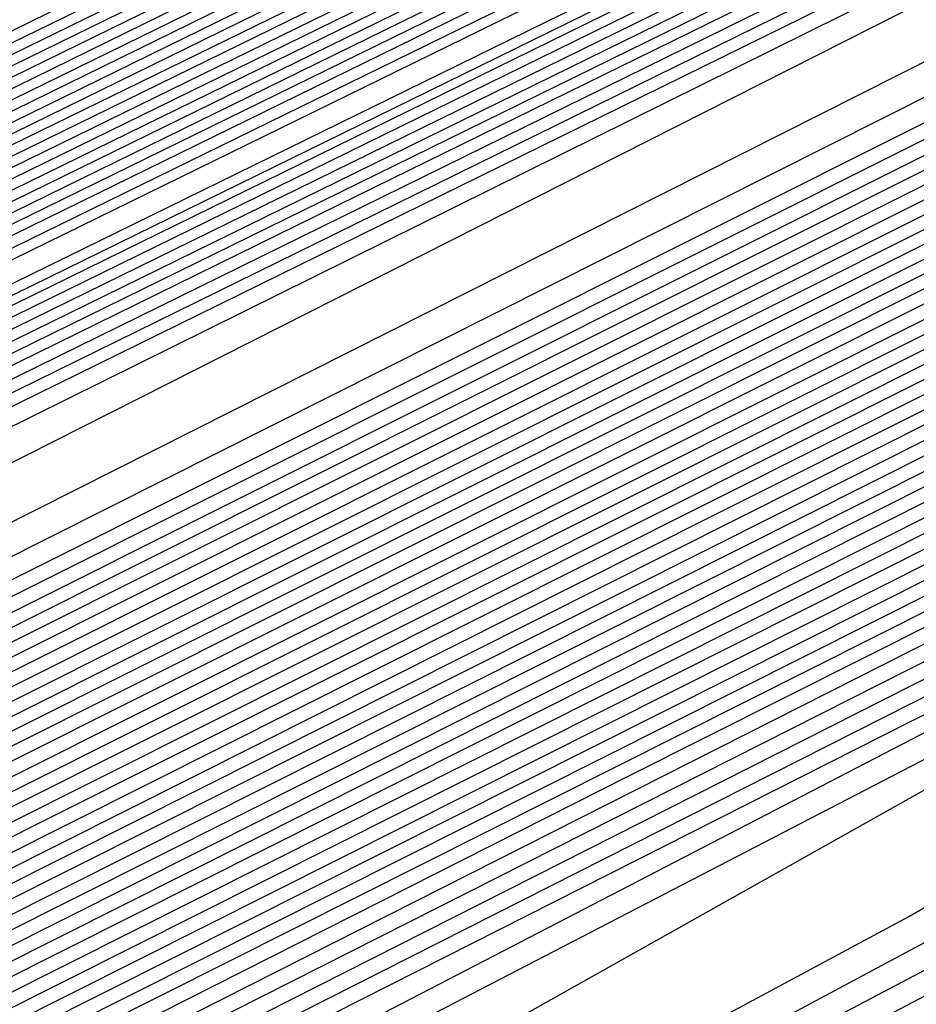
# Model space of a CAD drawing. Extents: x 3249832 to 3255657, y 13789405 to 13793316.
# Tile 271 of 656: x 3254697.57 to 3254698.84, y 13790577.69 to 13790579.09. Entities that reach past the tile are written whole.
import ezdxf

# ---------------------------------------------------------------- set-up
doc = ezdxf.new("R2010")
doc.units = 0
doc.header["$LTSCALE"] = 100
doc.header["$MEASUREMENT"] = 0
for name, color, linetype in [('GRATIO_CON', 10, 'CONTINUOUS'), ('GRATIO_ICON', 7, 'CONTINUOUS'), ('TARGETS_EAST', 7, 'CONTINUOUS')]:
    doc.layers.add(name, color=color, linetype=linetype)

# ---------------------------------------------------------------- blocks, each defined once
blk = doc.blocks.new('Gratio_032316_contours')
at = {"layer": 'GRATIO_CON', "color": 1, "linetype": 'Continuous', "flags": 128}
for points in [[(3254642.139, 13790551.7053), (3254660.6124, 13790560.6687), (3254682.3072, 13790571.2723), (3254700.7352, 13790580.305), (3254711.0317, 13790585.3564), (3254714.825, 13790587.2199), (3254715.3665, 13790587.4896), (3254715.3659, 13790587.4937), (3254715.3657, 13790587.4969), (3254715.3666, 13790587.4975), (3254715.9081, 13790587.7572), (3254719.6861, 13790589.589), (3254729.9352, 13790594.5687), (3254748.2689, 13790603.4881), (3254769.8147, 13790614.0012), (3254788.079, 13790622.9777)], [(3254643.9573, 13790552.6097), (3254661.9705, 13790561.3498), (3254683.1246, 13790571.6892), (3254701.0934, 13790580.4969), (3254711.1333, 13790585.4226), (3254714.8321, 13790587.2398), (3254715.3601, 13790587.5029), (3254715.3596, 13790587.5069), (3254715.3595, 13790587.5098), (3254715.3603, 13790587.5104), (3254715.8805, 13790587.7597), (3254719.5093, 13790589.5191), (3254729.3537, 13790594.3022), (3254746.9632, 13790602.8693), (3254767.6581, 13790612.9672), (3254785.2011, 13790621.5892)], [(3254645.7757, 13790553.5142), (3254663.3285, 13790562.0309), (3254683.9419, 13790572.1067), (3254701.4513, 13790580.6909), (3254711.2342, 13790585.4933), (3254714.8385, 13790587.2659), (3254715.3542, 13790587.5212), (3254715.853, 13790587.7617), (3254719.3325, 13790589.4492), (3254728.7721, 13790594.0356), (3254745.6576, 13790602.2505), (3254765.5015, 13790611.9331), (3254782.3232, 13790620.2006)], [(3254647.5941, 13790554.4186), (3254664.6865, 13790562.712), (3254684.7593, 13790572.5235), (3254701.8095, 13790580.8826), (3254711.336, 13790585.5591), (3254714.8458, 13790587.2852), (3254715.348, 13790587.5339), (3254715.8254, 13790587.7641), (3254719.1557, 13790589.3793), (3254728.1905, 13790593.7691), (3254744.3519, 13790601.6317), (3254763.3449, 13790610.8991), (3254779.4453, 13790618.8121)], [(3254651.2308, 13790556.2274), (3254667.4026, 13790564.0741), (3254686.3942, 13790573.3572), (3254702.526, 13790581.266), (3254711.5395, 13790585.6907), (3254714.8603, 13790587.3239), (3254715.3355, 13790587.5594), (3254715.7702, 13790587.7691), (3254718.8022, 13790589.2396), (3254727.0274, 13790593.236), (3254741.7406, 13790600.3941), (3254759.0318, 13790608.8311), (3254773.6894, 13790616.035)], [(3254653.0492, 13790557.1319), (3254668.7606, 13790564.7552), (3254687.2116, 13790573.774), (3254702.8843, 13790581.4577), (3254711.6412, 13790585.7564), (3254714.8676, 13790587.3433), (3254715.3293, 13790587.5721), (3254715.7426, 13790587.7716), (3254718.6254, 13790589.1697), (3254726.4458, 13790592.9695), (3254740.435, 13790599.7753), (3254756.8752, 13790607.7971), (3254770.8115, 13790614.6465), (3254778.5294, 13790618.5309)], [(3254646.2517, 13790553.9528), (3254654.8675, 13790558.0363), (3254670.1186, 13790565.4362), (3254688.0291, 13790574.1908), (3254703.2426, 13790581.6494), (3254711.743, 13790585.8222), (3254714.8749, 13790587.3627), (3254715.3231, 13790587.5848), (3254715.7151, 13790587.774), (3254718.4486, 13790589.0998), (3254725.8643, 13790592.703), (3254739.1294, 13790599.1565), (3254754.7186, 13790606.7631), (3254767.9336, 13790613.258), (3254775.252, 13790616.9413)], [(3254648.3232, 13790554.9771), (3254656.6859, 13790558.9407), (3254671.4766, 13790566.1173), (3254688.8465, 13790574.6076), (3254703.6008, 13790581.8411), (3254711.8447, 13790585.888), (3254714.8821, 13790587.382), (3254715.3169, 13790587.5976), (3254715.6875, 13790587.7765), (3254718.2718, 13790589.03), (3254725.2827, 13790592.4364), (3254737.8237, 13790598.5377), (3254752.562, 13790605.7291), (3254765.0557, 13790611.8694), (3254771.9746, 13790615.3518)], [(3254652.466, 13790557.0257), (3254660.3226, 13790560.7496), (3254674.1927, 13790567.4794), (3254690.4813, 13790575.4413), (3254704.3173, 13790582.2246), (3254712.0482, 13790586.0196), (3254714.8967, 13790587.4207), (3254715.3044, 13790587.623), (3254715.6323, 13790587.7815), (3254717.9183, 13790588.8903), (3254724.1196, 13790591.9033), (3254735.2124, 13790597.3001), (3254748.2489, 13790603.6611), (3254759.2998, 13790609.0924), (3254765.4198, 13790612.1726), (3254767.5973, 13790613.3706), (3254767.8046, 13790613.628), (3254767.8447, 13790613.807), (3254768.8446, 13790614.4523), (3254771.7623, 13790616.0293)], [(3254651.241, 13790556.5836), (3254654.5375, 13790558.0501), (3254662.141, 13790561.654), (3254675.5507, 13790568.1605), (3254691.2988, 13790575.8581), (3254704.6756, 13790582.4163), (3254712.1499, 13790586.0854), (3254714.904, 13790587.4401), (3254715.2982, 13790587.6357), (3254715.6047, 13790587.7839), (3254717.7415, 13790588.8204), (3254723.538, 13790591.6368), (3254733.9068, 13790596.6813), (3254746.0923, 13790602.627), (3254756.4219, 13790607.7038), (3254762.1424, 13790610.583), (3254764.1778, 13790611.7028), (3254764.3715, 13790611.9434), (3254764.4337, 13790612.1232), (3254765.5415, 13790612.8137), (3254768.7386, 13790614.5249), (3254774.566, 13790617.5186)], [(3254651.548, 13790556.8702), (3254653.3699, 13790557.6315), (3254656.6089, 13790559.0744), (3254663.9594, 13790562.5584), (3254676.9087, 13790568.8416), (3254692.1162, 13790576.2749), (3254705.0338, 13790582.608), (3254712.2517, 13790586.1512), (3254714.9112, 13790587.4594), (3254715.292, 13790587.6484), (3254715.5771, 13790587.7864), (3254717.5647, 13790588.7505), (3254722.9564, 13790591.3703), (3254732.6011, 13790596.0625), (3254743.9357, 13790601.593), (3254753.544, 13790606.3153), (3254758.865, 13790608.9934), (3254760.7582, 13790610.035), (3254760.9385, 13790610.2589), (3254761.0228, 13790610.4394), (3254762.2384, 13790611.1751), (3254765.7149, 13790613.0205), (3254772.0375, 13790616.2604)], [(3254678.2668, 13790569.5227), (3254692.9336, 13790576.6918), (3254705.3921, 13790582.7997), (3254712.3534, 13790586.217), (3254714.9185, 13790587.4788), (3254715.2858, 13790587.6612), (3254715.5496, 13790587.7889), (3254717.3879, 13790588.6807), (3254722.3749, 13790591.1037), (3254731.2955, 13790595.4436), (3254741.7791, 13790600.559), (3254750.666, 13790604.9267), (3254755.5876, 13790607.4038), (3254757.3387, 13790608.3672), (3254757.5054, 13790608.5743), (3254757.6118, 13790608.7556), (3254758.9353, 13790609.5366), (3254762.6912, 13790611.5161), (3254769.509, 13790615.0021), (3254777.6739, 13790619.1394)], [(3254680.9828, 13790570.8848), (3254694.5684, 13790577.5253), (3254706.1082, 13790583.1826), (3254712.556, 13790586.3474), (3254714.9315, 13790587.5159), (3254715.271, 13790587.6858), (3254715.2714, 13790587.6881), (3254715.2722, 13790587.6892), (3254715.2732, 13790587.689), (3254715.4944, 13790587.7945), (3254717.0344, 13790588.541), (3254721.2117, 13790590.5707), (3254728.6842, 13790594.206), (3254737.4659, 13790598.491), (3254744.9102, 13790602.1497), (3254749.0328, 13790604.2246), (3254750.4996, 13790605.0316), (3254750.6393, 13790605.2051), (3254750.7899, 13790605.388), (3254752.329, 13790606.2594), (3254756.6438, 13790608.5072), (3254764.4521, 13790612.4857), (3254773.7947, 13790617.2146)], [(3254682.3408, 13790571.5658), (3254695.3858, 13790577.9421), (3254706.4664, 13790583.3743), (3254712.6576, 13790586.4132), (3254714.9386, 13790587.5352), (3254715.2646, 13790587.6983), (3254715.2651, 13790587.7006), (3254715.2659, 13790587.7017), (3254715.267, 13790587.7016), (3254715.4668, 13790587.797), (3254716.8576, 13790588.4711), (3254720.6302, 13790590.3041), (3254727.3786, 13790593.5872), (3254735.3094, 13790597.457), (3254742.0323, 13790600.7611), (3254745.7554, 13790602.635), (3254747.0801, 13790603.3639), (3254747.2062, 13790603.5205), (3254747.379, 13790603.7042), (3254749.0259, 13790604.6209), (3254753.6201, 13790607.0028), (3254761.9237, 13790611.2275), (3254771.8551, 13790616.2521)], [(3254683.6989, 13790572.2469), (3254696.2032, 13790578.3589), (3254706.8246, 13790583.566), (3254712.7593, 13790586.4789), (3254714.9457, 13790587.5545), (3254715.2583, 13790587.7108), (3254715.2588, 13790587.7131), (3254715.2597, 13790587.7142), (3254715.2608, 13790587.7142), (3254715.4392, 13790587.7994), (3254716.6808, 13790588.4013), (3254720.0486, 13790590.0376), (3254726.0729, 13790592.9684), (3254733.1528, 13790596.423), (3254739.1543, 13790599.3726), (3254742.478, 13790601.0454), (3254743.6606, 13790601.6961), (3254743.7731, 13790601.8359), (3254743.968, 13790602.0204), (3254745.7228, 13790602.9823), (3254750.5964, 13790605.4984), (3254759.3952, 13790609.9692), (3254769.9155, 13790615.2897), (3254779.2011, 13790619.9784)], [(3254685.0569, 13790572.928), (3254697.0206, 13790578.7757), (3254707.1829, 13790583.7577), (3254712.8609, 13790586.5447), (3254714.9528, 13790587.5738), (3254715.2519, 13790587.7234), (3254715.2526, 13790587.7256), (3254715.2535, 13790587.7267), (3254715.2546, 13790587.7269), (3254715.4116, 13790587.8019), (3254716.504, 13790588.3314), (3254719.4671, 13790589.7711), (3254724.7673, 13790592.3496), (3254730.9962, 13790595.389), (3254736.2764, 13790597.9841), (3254739.2006, 13790599.4558), (3254740.241, 13790600.0283), (3254740.3401, 13790600.1513), (3254740.5571, 13790600.3366), (3254742.4197, 13790601.3437), (3254747.5727, 13790603.994), (3254756.8668, 13790608.711), (3254767.9759, 13790614.3273), (3254777.7802, 13790619.2776)], [(3254687.7729, 13790574.2901), (3254698.6554, 13790579.6094), (3254707.8993, 13790584.1411), (3254713.0642, 13790586.6762), (3254714.9671, 13790587.6123), (3254715.2393, 13790587.7484), (3254715.24, 13790587.7505), (3254715.241, 13790587.7518), (3254715.2422, 13790587.7521), (3254715.3565, 13790587.8068), (3254716.1504, 13790588.1917), (3254718.3039, 13790589.238), (3254722.156, 13790591.112), (3254726.683, 13790593.3209), (3254730.5206, 13790595.207), (3254732.6458, 13790596.2766), (3254733.4019, 13790596.6927), (3254733.4739, 13790596.7821), (3254733.7351, 13790596.969), (3254735.8135, 13790598.0666), (3254741.5253, 13790600.9852), (3254751.8099, 13790606.1945), (3254764.0967, 13790612.4024), (3254774.9383, 13790617.8759)]]:
    blk.add_lwpolyline(points, dxfattribs=at)
at = {"layer": 'GRATIO_CON', "color": 5, "linetype": 'Continuous', "flags": 128}
for points in [[(3254645.4599, 13790553.036), (3254663.069, 13790561.7623), (3254683.7862, 13790571.9554), (3254701.3959, 13790580.5965), (3254711.2365, 13790585.4241), (3254714.8618, 13790587.205), (3254715.3792, 13790587.4629), (3254715.3785, 13790587.4674), (3254715.3782, 13790587.4709), (3254715.379, 13790587.4719), (3254715.9133, 13790587.7279), (3254719.64, 13790589.5343), (3254729.7495, 13790594.4457), (3254747.8375, 13790603.2357), (3254769.1201, 13790613.5531), (3254787.2186, 13790622.2657)], [(3254649.9599, 13790555.2348), (3254666.4373, 13790563.4004), (3254685.823, 13790572.9383), (3254702.301, 13790581.0241), (3254711.5092, 13790585.5415), (3254714.9015, 13790587.208), (3254715.3856, 13790587.4496), (3254715.3848, 13790587.4542), (3254715.3844, 13790587.458), (3254715.3852, 13790587.4591), (3254715.9013, 13790587.7061), (3254719.4996, 13790589.4499), (3254729.2606, 13790594.1916), (3254746.7248, 13790602.6782), (3254767.2733, 13790612.6396), (3254784.7474, 13790621.0516)], [(3254645.8078, 13790553.0477), (3254654.4599, 13790557.4337), (3254669.8056, 13790565.0385), (3254687.8597, 13790573.9222), (3254703.2055, 13790581.4548), (3254711.7805, 13790585.6657), (3254714.9395, 13790587.2206), (3254715.3915, 13790587.4448), (3254715.8892, 13790587.6839), (3254719.3592, 13790589.3654), (3254728.7717, 13790593.9374), (3254745.612, 13790602.1206), (3254765.4264, 13790611.7261), (3254782.2763, 13790619.8376)], [(3254650.9146, 13790555.5543), (3254658.9599, 13790559.6325), (3254673.1739, 13790566.6765), (3254689.8966, 13790574.9051), (3254704.1107, 13790581.8824), (3254712.0533, 13790585.783), (3254714.9794, 13790587.2235), (3254715.3982, 13790587.4313), (3254715.8776, 13790587.6614), (3254719.2191, 13790589.2805), (3254728.2829, 13790593.683), (3254744.4993, 13790601.563), (3254763.5796, 13790610.8126), (3254779.8051, 13790618.6235)], [(3254649.0895, 13790554.2614), (3254654.3182, 13790556.9458), (3254657.5919, 13790558.6919), (3254661.1283, 13790560.5677), (3254667.9599, 13790564.0302), (3254679.9106, 13790569.9526), (3254693.9704, 13790576.8709), (3254705.921, 13790582.737), (3254712.5988, 13790586.0165), (3254715.0585, 13790587.2285), (3254715.4093, 13790587.4057), (3254715.4091, 13790587.4086), (3254715.4097, 13790587.4091), (3254715.4114, 13790587.4072), (3254715.8544, 13790587.617), (3254718.939, 13790589.1106), (3254727.3053, 13790593.1741), (3254742.2739, 13790600.4477), (3254759.8859, 13790608.9855), (3254774.8628, 13790616.1954)], [(3254652.9316, 13790556.1611), (3254659.0279, 13790559.2737), (3254662.7531, 13790561.2358), (3254666.2352, 13790563.0744), (3254672.4599, 13790566.2291), (3254683.2789, 13790571.5906), (3254696.0073, 13790577.8537), (3254706.8262, 13790583.1644), (3254712.8717, 13790586.1333), (3254715.0984, 13790587.2306), (3254715.416, 13790587.3911), (3254715.416, 13790587.3939), (3254715.4167, 13790587.3946), (3254715.4184, 13790587.393), (3254715.843, 13790587.5942), (3254718.799, 13790589.0255), (3254726.8166, 13790592.9197), (3254741.1612, 13790599.8901), (3254758.039, 13790608.072), (3254772.3917, 13790614.9813)], [(3254648.5889, 13790553.912), (3254656.7738, 13790558.0608), (3254663.7375, 13790561.6017), (3254667.9142, 13790563.7796), (3254671.342, 13790565.581), (3254676.9599, 13790568.4279), (3254686.6472, 13790573.2286), (3254698.0442, 13790578.8366), (3254707.7315, 13790583.5918), (3254713.1445, 13790586.2502), (3254715.1383, 13790587.2327), (3254715.4228, 13790587.3765), (3254715.4229, 13790587.3793), (3254715.4236, 13790587.3802), (3254715.4253, 13790587.3788), (3254715.8315, 13790587.5713), (3254718.659, 13790588.9404), (3254726.3278, 13790592.6653), (3254740.0485, 13790599.3324), (3254756.1922, 13790607.1585), (3254769.9205, 13790613.7673), (3254777.6832, 13790617.4194)], [(3254651.4104, 13790555.3035), (3254660.616, 13790559.9605), (3254668.4472, 13790563.9297), (3254673.0754, 13790566.3235), (3254676.4489, 13790568.0877), (3254681.4599, 13790570.6267), (3254690.0155, 13790574.8666), (3254700.0811, 13790579.8195), (3254708.6367, 13790584.0191), (3254713.4173, 13790586.367), (3254715.1783, 13790587.2348), (3254715.4296, 13790587.362), (3254715.4297, 13790587.3647), (3254715.4306, 13790587.3657), (3254715.4323, 13790587.3646), (3254715.8201, 13790587.5485), (3254718.5189, 13790588.8554), (3254725.8391, 13790592.4108), (3254738.9357, 13790598.7748), (3254754.3453, 13790606.2449), (3254767.4494, 13790612.5532), (3254774.8722, 13790616.0455)], [(3254647.5106, 13790553.2224), (3254657.0534, 13790558.0863), (3254668.3003, 13790563.7598), (3254677.8665, 13790568.5857), (3254683.3978, 13790571.4112), (3254686.6626, 13790573.101), (3254690.46, 13790575.0244), (3254696.7522, 13790578.1426), (3254704.1549, 13790581.7852), (3254710.4471, 13790584.8739), (3254713.963, 13790586.6006), (3254715.2582, 13790587.2389), (3254715.4431, 13790587.3328), (3254715.4435, 13790587.3354), (3254715.4445, 13790587.3367), (3254715.4462, 13790587.3361), (3254715.7971, 13790587.5028), (3254718.2389, 13790588.6852), (3254724.8615, 13790591.9019), (3254736.7103, 13790597.6595), (3254750.6516, 13790604.4179), (3254762.5071, 13790610.1251), (3254769.2501, 13790613.2977), (3254772.4608, 13790614.7267)], [(3254691.7695, 13790575.6077), (3254694.96, 13790577.2233), (3254700.1205, 13790579.7806), (3254706.1918, 13790582.7681), (3254711.3523, 13790585.3012), (3254714.2359, 13790586.7174), (3254715.2981, 13790587.241), (3254715.4499, 13790587.3183), (3254715.4504, 13790587.3208), (3254715.4515, 13790587.3223), (3254715.4532, 13790587.3219), (3254715.7857, 13790587.4799), (3254718.0989, 13790588.6002), (3254724.3728, 13790591.6475), (3254735.5976, 13790597.1019), (3254748.8048, 13790603.5044), (3254760.036, 13790608.911), (3254766.439, 13790611.9238), (3254769.587, 13790613.3281), (3254772.1591, 13790614.4553)], [(3254687.2858, 13790573.2417), (3254693.7202, 13790576.4989), (3254696.8763, 13790578.1144), (3254699.46, 13790579.4221), (3254703.4888, 13790581.4187), (3254708.2287, 13790583.751), (3254712.2575, 13790585.7286), (3254714.5087, 13790586.8342), (3254715.338, 13790587.2431), (3254715.4567, 13790587.3037), (3254715.4573, 13790587.3062), (3254715.4584, 13790587.3078), (3254715.4602, 13790587.3077), (3254715.7742, 13790587.4571), (3254717.9589, 13790588.5151), (3254723.884, 13790591.393), (3254734.4849, 13790596.5443), (3254746.9579, 13790602.5908), (3254757.5648, 13790607.6969), (3254763.628, 13790610.5499), (3254766.7132, 13790611.9296), (3254769.4468, 13790613.139), (3254773.8018, 13790615.1582)], [(3254691.9954, 13790575.5697), (3254698.8813, 13790579.0427), (3254701.9832, 13790580.621), (3254703.96, 13790581.621), (3254706.8571, 13790583.0567), (3254710.2655, 13790584.7338), (3254713.1627, 13790586.1559), (3254714.7816, 13790586.951), (3254715.378, 13790587.2452), (3254715.4634, 13790587.2891), (3254715.4641, 13790587.2915), (3254715.4654, 13790587.2933), (3254715.4671, 13790587.2935), (3254715.7628, 13790587.4342), (3254717.8189, 13790588.43), (3254723.3953, 13790591.1386), (3254733.3722, 13790595.9866), (3254745.1111, 13790601.6773), (3254755.0937, 13790606.4829), (3254760.817, 13790609.176), (3254763.8393, 13790610.531), (3254766.7345, 13790611.8227), (3254771.4153, 13790614)], [(3254687.5111, 13790573.2582), (3254701.4147, 13790580.2257), (3254709.2037, 13790584.1304), (3254712.1969, 13790585.6344), (3254712.96, 13790586.0188), (3254713.5937, 13790586.3332), (3254714.3394, 13790586.7008), (3254714.9737, 13790587.0132), (3254715.3288, 13790587.1891), (3254715.4606, 13790587.2552), (3254715.4811, 13790587.2651), (3254715.7399, 13790587.3885), (3254717.5388, 13790588.2599), (3254722.4177, 13790590.6297), (3254731.1468, 13790594.8713), (3254741.4174, 13790599.8502), (3254750.1514, 13790604.0547), (3254755.1949, 13790606.4282), (3254758.0917, 13790607.7338), (3254761.31, 13790609.19), (3254766.6422, 13790611.6836), (3254773.1773, 13790614.7751)], [(3254650.9017, 13790554.6653), (3254658.8371, 13790558.7771), (3254673.0892, 13790565.9887), (3254689.8746, 13790574.4203), (3254704.1484, 13790581.5711), (3254712.1263, 13790585.5666), (3254715.0665, 13790587.04), (3254715.4881, 13790587.251), (3254715.7284, 13790587.3657), (3254717.3988, 13790588.1749), (3254721.929, 13790590.3752), (3254730.0341, 13790594.3137), (3254739.5705, 13790598.9367), (3254747.6802, 13790602.8407), (3254752.3838, 13790605.0543), (3254755.2179, 13790606.3353), (3254758.5977, 13790607.8737), (3254764.2556, 13790610.5253), (3254771.1907, 13790613.8082)], [(3254652.1037, 13790555.2502), (3254659.8925, 13790559.2859), (3254673.8812, 13790566.3638), (3254690.3563, 13790574.639), (3254704.3657, 13790581.6567), (3254712.195, 13790585.5772), (3254715.0794, 13790587.0229), (3254715.4916, 13790587.2315), (3254715.4923, 13790587.2341), (3254715.4936, 13790587.2363), (3254715.4952, 13790587.2371), (3254715.717, 13790587.343), (3254717.2588, 13790588.0898), (3254721.4402, 13790590.1208), (3254728.9214, 13790593.7561), (3254737.7237, 13790598.0232), (3254745.2091, 13790601.6266), (3254749.5728, 13790603.6804), (3254752.344, 13790604.9367), (3254755.8855, 13790606.5574), (3254761.8691, 13790609.3671), (3254769.2041, 13790612.8413), (3254776.1088, 13790616.118)], [(3254650.5295, 13790554.2765), (3254653.3056, 13790555.8352), (3254660.9478, 13790559.7949), (3254674.6731, 13790566.7396), (3254690.838, 13790574.8591), (3254704.5835, 13790581.7451), (3254712.2651, 13790585.5926), (3254715.0949, 13790587.012), (3254715.4992, 13790587.2173), (3254715.4997, 13790587.2202), (3254715.5008, 13790587.2224), (3254715.5022, 13790587.2231), (3254715.7056, 13790587.3202), (3254717.1188, 13790588.0047), (3254720.9515, 13790589.8664), (3254727.8087, 13790593.1984), (3254735.8769, 13790597.1097), (3254742.7379, 13790600.4126), (3254746.7617, 13790602.3065), (3254749.4702, 13790603.5381), (3254753.1732, 13790605.2411), (3254759.4825, 13790608.2089), (3254767.2174, 13790611.8744), (3254774.4989, 13790615.3301)], [(3254653.0399, 13790555.5064), (3254655.7096, 13790557.0052), (3254663.0585, 13790560.8129), (3254676.257, 13790567.4911), (3254691.8012, 13790575.2992), (3254705.0188, 13790581.9215), (3254712.405, 13790585.6223), (3254715.1255, 13790586.9884), (3254715.5137, 13790587.187), (3254715.5139, 13790587.1907), (3254715.5149, 13790587.1935), (3254715.5162, 13790587.1948), (3254715.6827, 13790587.2745), (3254716.8387, 13790587.8346), (3254719.9739, 13790589.3575), (3254725.5832, 13790592.0832), (3254732.1832, 13790595.2826), (3254737.7956, 13790597.9844), (3254741.1396, 13790599.5586), (3254743.7225, 13790600.741), (3254747.7487, 13790602.6085), (3254754.7095, 13790605.8925), (3254763.2441, 13790609.9406), (3254771.2789, 13790613.7544)], [(3254692.2829, 13790575.5193), (3254705.2366, 13790582.0098), (3254712.4751, 13790585.6374), (3254715.1409, 13790586.9771), (3254715.5211, 13790587.1724), (3254715.5211, 13790587.1764), (3254715.522, 13790587.1793), (3254715.5233, 13790587.1807), (3254715.6712, 13790587.2517), (3254716.6987, 13790587.7496), (3254719.4852, 13790589.103), (3254724.4705, 13790591.5255), (3254730.3363, 13790594.3691), (3254735.3245, 13790596.7704), (3254738.3286, 13790598.1847), (3254740.8487, 13790599.3424), (3254745.0364, 13790601.2922), (3254752.3229, 13790604.7343), (3254761.2575, 13790608.9736), (3254769.6689, 13790612.9665), (3254775.8378, 13790615.8811)], [(3254677.8408, 13790568.2426), (3254692.7645, 13790575.7394), (3254705.4543, 13790582.0981), (3254712.5451, 13790585.6526), (3254715.1564, 13790586.9658), (3254715.5285, 13790587.1578), (3254715.5284, 13790587.1621), (3254715.5291, 13790587.1652), (3254715.5303, 13790587.1667), (3254715.6598, 13790587.2289), (3254716.5587, 13790587.6645), (3254718.9964, 13790588.8486), (3254723.3578, 13790590.9679), (3254728.4895, 13790593.4556), (3254732.8533, 13790595.5563), (3254735.5176, 13790596.8108), (3254737.9749, 13790597.9438), (3254742.3242, 13790599.9759), (3254749.9364, 13790603.5761), (3254759.2708, 13790608.0067), (3254768.0589, 13790612.1786), (3254774.5039, 13790615.224)], [(3254678.6327, 13790568.6184), (3254693.2462, 13790575.9595), (3254705.672, 13790582.1864), (3254712.6152, 13790585.6677), (3254715.1718, 13790586.9544), (3254715.5359, 13790587.1432), (3254715.5356, 13790587.1479), (3254715.5363, 13790587.151), (3254715.5373, 13790587.1526), (3254715.6484, 13790587.2061), (3254716.4187, 13790587.5794), (3254718.5077, 13790588.5941), (3254722.2451, 13790590.4102), (3254726.6426, 13790592.542), (3254730.3822, 13790594.3422), (3254732.7065, 13790595.4369), (3254735.101, 13790596.5452), (3254739.6119, 13790598.6596), (3254747.5498, 13790602.4179), (3254757.2842, 13790607.0398), (3254766.4489, 13790611.3907), (3254773.17, 13790614.5669)], [(3254680.2165, 13790569.3699), (3254694.2095, 13790576.3997), (3254706.1075, 13790582.363), (3254712.7553, 13790585.698), (3254715.2027, 13790586.9318), (3254715.5507, 13790587.114), (3254715.5501, 13790587.1193), (3254715.5505, 13790587.1228), (3254715.5514, 13790587.1245), (3254715.6255, 13790587.1605), (3254716.1386, 13790587.4093), (3254717.5302, 13790588.0852), (3254720.0197, 13790589.295), (3254722.9489, 13790590.715), (3254725.4399, 13790591.9141), (3254727.0844, 13790592.6891), (3254729.3534, 13790593.7481), (3254734.1874, 13790596.027), (3254742.7767, 13790600.1014), (3254753.3109, 13790605.106), (3254763.2289, 13790609.8149), (3254770.5022, 13790613.2526), (3254775.2309, 13790615.445)], [(3254681.0084, 13790569.7457), (3254694.6911, 13790576.6198), (3254706.3252, 13790582.4514), (3254712.8253, 13790585.7131), (3254715.2181, 13790586.9205), (3254715.5581, 13790587.0994), (3254715.5573, 13790587.105), (3254715.5577, 13790587.1086), (3254715.5585, 13790587.1105), (3254715.614, 13790587.1377), (3254715.9986, 13790587.3243), (3254717.0414, 13790587.8308), (3254718.907, 13790588.7373), (3254721.1021, 13790589.8014), (3254722.9687, 13790590.7), (3254724.2734, 13790591.3152), (3254726.4795, 13790592.3495), (3254731.4751, 13790594.7106), (3254740.3902, 13790598.9432), (3254751.3242, 13790604.1391), (3254761.6189, 13790609.027), (3254769.1683, 13790612.5955), (3254774.0756, 13790614.8726)], [(3254681.8003, 13790570.1215), (3254695.1728, 13790576.8399), (3254706.5429, 13790582.5397), (3254712.8954, 13790585.7283), (3254715.2336, 13790586.9092), (3254715.5655, 13790587.0848), (3254715.5646, 13790587.0908), (3254715.5648, 13790587.0945), (3254715.5655, 13790587.0964), (3254715.6026, 13790587.1149), (3254715.8586, 13790587.2392), (3254716.5526, 13790587.5763), (3254717.7943, 13790588.1797), (3254719.2552, 13790588.8879), (3254720.4976, 13790589.486), (3254721.4623, 13790589.9413), (3254723.6057, 13790590.9509), (3254728.7628, 13790593.3943), (3254738.0036, 13790597.785), (3254749.3376, 13790603.1722), (3254760.0089, 13790608.2391), (3254767.8344, 13790611.9384), (3254772.9202, 13790614.3002)], [(3254682.5923, 13790570.4972), (3254695.6546, 13790577.0593), (3254706.7614, 13790582.6258), (3254712.967, 13790585.7384), (3254715.2513, 13790586.8898), (3254715.5753, 13790587.0598), (3254715.5732, 13790587.0655), (3254715.5718, 13790587.0702), (3254715.5712, 13790587.0742), (3254715.5713, 13790587.0777), (3254715.5719, 13790587.0805), (3254715.5725, 13790587.0824), (3254715.5912, 13790587.0921), (3254715.7186, 13790587.1542), (3254716.0639, 13790587.3219), (3254716.6816, 13790587.6221), (3254717.4084, 13790587.9744), (3254718.0264, 13790588.2719), (3254718.6513, 13790588.5674), (3254720.7319, 13790589.5523), (3254726.0506, 13790592.078), (3254735.6171, 13790596.6268), (3254747.3509, 13790602.2053)], [(3254684.1761, 13790571.2487), (3254696.618, 13790577.4994), (3254707.1969, 13790582.802), (3254713.1074, 13790585.7679), (3254715.2826, 13790586.8659), (3254715.5906, 13790587.0293), (3254715.5881, 13790587.0358), (3254715.5865, 13790587.0411), (3254715.5857, 13790587.0455), (3254715.5857, 13790587.0491), (3254715.5862, 13790587.0517), (3254715.5868, 13790587.0533), (3254715.8668, 13790587.1867), (3254717.823, 13790588.1171), (3254723.1317, 13790590.6428), (3254732.719, 13790595.2041), (3254744.5101, 13790600.8106), (3254755.6802, 13790606.114), (3254763.9812, 13790610.0377), (3254769.4727, 13790612.5918), (3254772.7913, 13790614.058)], [(3254684.968, 13790571.6245), (3254697.0997, 13790577.7194), (3254707.4147, 13790582.8902), (3254713.1775, 13790585.7827), (3254715.2982, 13790586.854), (3254715.5983, 13790587.014), (3254715.5956, 13790587.0209), (3254715.5938, 13790587.0266), (3254715.5929, 13790587.0311), (3254715.5928, 13790587.0347), (3254715.5933, 13790587.0371), (3254715.5941, 13790587.0382), (3254715.8655, 13790587.1668), (3254717.7598, 13790588.067), (3254722.9002, 13790590.5119), (3254732.1888, 13790594.9308), (3254743.6448, 13790600.3775), (3254754.5666, 13790605.5623), (3254762.7944, 13790609.4506), (3254768.3357, 13790612.0281), (3254771.74, 13790613.536)], [(3254685.7599, 13790572.0002), (3254697.5813, 13790577.9395), (3254707.6325, 13790582.9783), (3254713.2477, 13790585.7974), (3254715.3139, 13790586.8421), (3254715.6059, 13790586.9987), (3254715.6031, 13790587.0061), (3254715.6012, 13790587.0121), (3254715.6002, 13790587.0168), (3254715.6, 13790587.0202), (3254715.6005, 13790587.0224), (3254715.6014, 13790587.0231), (3254715.8641, 13790587.1469), (3254717.6967, 13790588.0169), (3254722.6687, 13790590.3811), (3254731.6586, 13790594.6574), (3254742.7795, 13790599.9444), (3254753.4529, 13790605.0106), (3254761.6075, 13790608.8634), (3254767.1987, 13790611.4645), (3254770.6888, 13790613.014), (3254772.5688, 13790613.737)], [(3254686.5518, 13790572.376), (3254698.063, 13790578.1595), (3254707.8503, 13790583.0665), (3254713.3179, 13790585.8122), (3254715.3295, 13790586.8301), (3254715.6136, 13790586.9834), (3254715.6106, 13790586.9912), (3254715.6085, 13790586.9975), (3254715.6074, 13790587.0024), (3254715.6072, 13790587.0058), (3254715.6076, 13790587.0078), (3254715.6086, 13790587.008), (3254715.8627, 13790587.127), (3254717.6335, 13790587.9669), (3254722.4373, 13790590.2503), (3254731.1285, 13790594.3841), (3254741.9141, 13790599.5112), (3254752.3392, 13790604.4589), (3254760.4207, 13790608.2763), (3254766.0618, 13790610.9008), (3254769.6376, 13790612.4919), (3254771.5699, 13790613.2422)], [(3254688.1357, 13790573.1275), (3254699.0263, 13790578.5996), (3254708.2858, 13790583.2427), (3254713.4583, 13790585.8417), (3254715.3608, 13790586.8063), (3254715.6289, 13790586.9528), (3254715.6255, 13790586.9616), (3254715.6232, 13790586.9685), (3254715.6219, 13790586.9736), (3254715.6215, 13790586.977), (3254715.6219, 13790586.9785), (3254715.6231, 13790586.9779), (3254715.86, 13790587.0872), (3254717.5072, 13790587.8667), (3254721.9744, 13790589.9887), (3254730.0682, 13790593.8374), (3254740.1834, 13790598.645), (3254750.1119, 13790603.3555)], [(3254688.9276, 13790573.5033), (3254699.508, 13790578.8196), (3254708.5036, 13790583.3309), (3254713.5284, 13790585.8564), (3254715.3764, 13790586.7943), (3254715.6366, 13790586.9375), (3254715.633, 13790586.9467), (3254715.6306, 13790586.954), (3254715.6292, 13790586.9593), (3254715.6287, 13790586.9626), (3254715.6291, 13790586.9638), (3254715.6304, 13790586.9628), (3254715.8586, 13790587.0673), (3254717.444, 13790587.8166), (3254721.7429, 13790589.8578), (3254729.538, 13790593.5641), (3254739.3181, 13790598.2119), (3254748.9983, 13790602.8038)], [(3254689.7195, 13790573.8791), (3254699.9897, 13790579.0397), (3254708.7214, 13790583.419), (3254713.5986, 13790585.8712), (3254715.392, 13790586.7824), (3254715.6442, 13790586.9223), (3254715.6405, 13790586.9319), (3254715.638, 13790586.9394), (3254715.6364, 13790586.9449), (3254715.6358, 13790586.9482), (3254715.6363, 13790586.9492), (3254715.6377, 13790586.9477), (3254715.8573, 13790587.0474), (3254717.3809, 13790587.7665), (3254721.5114, 13790589.727), (3254729.0078, 13790593.2907), (3254738.4527, 13790597.7787), (3254747.8846, 13790602.2521)], [(3254690.5114, 13790574.2548), (3254700.4713, 13790579.2597), (3254708.9392, 13790583.5072), (3254713.6688, 13790585.8859), (3254715.4077, 13790586.7705), (3254715.6519, 13790586.907), (3254715.648, 13790586.917), (3254715.6453, 13790586.9249), (3254715.6437, 13790586.9305), (3254715.643, 13790586.9338), (3254715.6434, 13790586.9345), (3254715.6449, 13790586.9327), (3254715.8559, 13790587.0275), (3254717.3177, 13790587.7164), (3254721.28, 13790589.5962), (3254728.4777, 13790593.0174), (3254737.5874, 13790597.3456), (3254746.7709, 13790601.7004)], [(3254692.0952, 13790575.0064), (3254701.4347, 13790579.6998), (3254709.3748, 13790583.6834), (3254713.8091, 13790585.9154), (3254715.439, 13790586.7467), (3254715.6673, 13790586.8766), (3254715.6632, 13790586.8877), (3254715.661, 13790586.8953), (3254715.6608, 13790586.8982), (3254715.8536, 13790586.9865), (3254717.1914, 13790587.6161), (3254720.817, 13790589.3346), (3254727.4174, 13790592.4707), (3254735.8567, 13790596.4794), (3254744.5436, 13790600.597), (3254752.1128, 13790604.1664)], [(3254685.2199, 13790571.5024), (3254692.8871, 13790575.3821), (3254701.9163, 13790579.9198), (3254709.5925, 13790583.7716), (3254713.8793, 13790585.9301), (3254715.4546, 13790586.7347), (3254715.6749, 13790586.8612), (3254715.6706, 13790586.8725), (3254715.6682, 13790586.8802), (3254715.6682, 13790586.8829), (3254715.8522, 13790586.9665), (3254717.1283, 13790587.566), (3254720.5856, 13790589.2037), (3254726.8872, 13790592.1973), (3254734.9913, 13790596.0463), (3254743.4299, 13790600.0453), (3254750.9259, 13790603.5792)], [(3254686.2753, 13790572.0114), (3254693.679, 13790575.7579), (3254702.398, 13790580.1398), (3254709.8103, 13790583.8597), (3254713.9495, 13790585.9449), (3254715.4703, 13790586.7228), (3254715.6826, 13790586.8457), (3254715.6781, 13790586.8572), (3254715.6757, 13790586.8649), (3254715.6756, 13790586.8673), (3254715.851, 13790586.9463), (3254717.0652, 13790587.5158), (3254720.3542, 13790589.0728), (3254726.3571, 13790591.924), (3254734.126, 13790595.6131), (3254742.3163, 13790599.4936), (3254749.7391, 13790602.9921)], [(3254687.3306, 13790572.5204), (3254694.471, 13790576.1337), (3254702.8797, 13790580.3599), (3254710.0281, 13790583.9478), (3254714.0197, 13790585.9596), (3254715.486, 13790586.7106), (3254715.6904, 13790586.8298), (3254715.6861, 13790586.841), (3254715.6838, 13790586.8481), (3254715.6839, 13790586.8501), (3254715.8505, 13790586.9246), (3254717.0026, 13790587.4646), (3254720.1229, 13790588.9415), (3254725.827, 13790591.6505), (3254733.2607, 13790595.18), (3254741.2026, 13790598.9419), (3254748.5522, 13790602.4049)], [(3254689.4412, 13790573.5385), (3254696.0548, 13790576.8852), (3254703.843, 13790580.8), (3254710.4637, 13790584.1241), (3254714.1601, 13790585.9891), (3254715.5173, 13790586.6864), (3254715.7061, 13790586.798), (3254715.7019, 13790586.8086), (3254715.7, 13790586.8146), (3254715.7004, 13790586.8156), (3254715.8494, 13790586.8813), (3254716.8773, 13790587.3622), (3254719.6605, 13790588.6789), (3254724.7668, 13790591.1035), (3254731.53, 13790594.3137), (3254738.9753, 13790597.8385), (3254746.1785, 13790601.2307)], [(3254690.4965, 13790574.0475), (3254696.8467, 13790577.2609), (3254704.3247, 13790581.02), (3254710.6814, 13790584.2123), (3254714.2303, 13790586.0038), (3254715.533, 13790586.6743), (3254715.714, 13790586.7821), (3254715.7099, 13790586.7923), (3254715.7081, 13790586.7978), (3254715.7087, 13790586.7983), (3254715.8489, 13790586.8596), (3254716.8147, 13790587.311), (3254719.4293, 13790588.5476), (3254724.2367, 13790590.83), (3254730.6646, 13790593.8806), (3254737.8616, 13790597.2868), (3254744.9917, 13790600.6435)], [(3254691.5518, 13790574.5565), (3254697.6386, 13790577.6367), (3254704.8063, 13790581.24), (3254710.8992, 13790584.3004), (3254714.3004, 13790586.0185), (3254715.5487, 13790586.6622), (3254715.7218, 13790586.7662), (3254715.7178, 13790586.7761), (3254715.7162, 13790586.781), (3254715.7169, 13790586.7811), (3254715.8483, 13790586.838), (3254716.752, 13790587.2598), (3254719.198, 13790588.4163), (3254723.7066, 13790590.5565), (3254729.7993, 13790593.4474), (3254736.7479, 13790596.7351), (3254743.8048, 13790600.0564), (3254750.1441, 13790603.0095)], [(3254692.6071, 13790575.0655), (3254698.4305, 13790578.0125), (3254705.288, 13790581.4601), (3254711.117, 13790584.3885), (3254714.3706, 13790586.0332), (3254715.5644, 13790586.6501), (3254715.7297, 13790586.7503), (3254715.7257, 13790586.7599), (3254715.7243, 13790586.7643), (3254715.7252, 13790586.7639), (3254715.8478, 13790586.8163), (3254716.6894, 13790587.2086), (3254718.9668, 13790588.2849), (3254723.1765, 13790590.283), (3254728.934, 13790593.0143), (3254735.6343, 13790596.1835), (3254742.618, 13790599.4693), (3254749.0072, 13790602.4459)], [(3254691.7685, 13790574.5555), (3254694.7177, 13790576.0836), (3254700.0143, 13790578.764), (3254706.2512, 13790581.9005), (3254711.5522, 13790584.5659), (3254714.5103, 13790586.065), (3254715.5954, 13790586.6284), (3254715.7466, 13790586.7184), (3254715.8482, 13790586.7698), (3254716.5643, 13790587.1058), (3254718.5044, 13790588.0223), (3254722.1163, 13790589.7361), (3254727.2033, 13790592.148), (3254733.407, 13790595.0801), (3254740.2443, 13790598.295), (3254746.7332, 13790601.3185)], [(3254691.9524, 13790574.5689), (3254692.9705, 13790575.1405), (3254695.773, 13790576.5926), (3254700.8063, 13790579.1398), (3254706.7329, 13790582.1204), (3254711.7701, 13790584.6536), (3254714.5808, 13790586.0787), (3254715.6116, 13790586.6148), (3254715.755, 13790586.7009), (3254715.8477, 13790586.748), (3254716.5017, 13790587.0546), (3254718.2731, 13790587.891), (3254721.5863, 13790589.4626), (3254726.338, 13790591.7148), (3254732.2933, 13790594.5284), (3254739.0575, 13790597.7078), (3254745.5962, 13790600.7549)], [(3254692.5832, 13790574.7153), (3254693.0422, 13790574.9924), (3254693.0886, 13790575.0656), (3254693.2076, 13790575.1838), (3254694.1724, 13790575.7255), (3254696.8283, 13790577.1016), (3254701.5982, 13790579.5155), (3254707.2147, 13790582.3403), (3254711.9881, 13790584.7413), (3254714.6513, 13790586.0925), (3254715.6277, 13790586.6012), (3254715.7634, 13790586.6833), (3254715.8472, 13790586.7262), (3254716.4391, 13790587.0034), (3254718.0419, 13790587.7597), (3254721.0562, 13790589.1891), (3254725.4726, 13790591.2817), (3254731.1796, 13790593.9767), (3254737.8706, 13790597.1207), (3254744.4593, 13790600.1912), (3254749.6643, 13790602.5732)], [(3254692.5223, 13790574.6256), (3254693.8324, 13790575.3348), (3254694.3015, 13790575.6152), (3254694.3504, 13790575.6871), (3254694.4629, 13790575.7987), (3254695.3744, 13790576.3105), (3254697.8837, 13790577.6106), (3254702.3901, 13790579.8913), (3254707.6964, 13790582.5602), (3254712.2061, 13790584.8288), (3254714.7221, 13790586.1058), (3254715.6444, 13790586.587), (3254715.7723, 13790586.665), (3254715.8471, 13790586.7039), (3254716.3767, 13790586.9518), (3254717.8108, 13790587.6282), (3254720.5261, 13790588.9155), (3254724.6073, 13790590.8486), (3254730.066, 13790593.425), (3254736.6838, 13790596.5336), (3254743.3223, 13790599.6276), (3254748.6131, 13790602.0511)], [(3254692.5199, 13790574.5458), (3254694.97, 13790575.8408), (3254696.3308, 13790576.574), (3254696.8201, 13790576.8609), (3254696.8741, 13790576.93), (3254696.9733, 13790577.0286), (3254697.7783, 13790577.4805), (3254699.9943, 13790578.6287), (3254703.9739, 13790580.6428), (3254708.66, 13790582.9997), (3254712.6425, 13790585.0035), (3254714.8643, 13790586.1316), (3254715.6786, 13790586.5571), (3254715.7913, 13790586.6268), (3254715.848, 13790586.6577), (3254716.2527, 13790586.8476), (3254717.3489, 13790587.3648), (3254719.4661, 13790588.3683), (3254722.8766, 13790589.9822), (3254727.8386, 13790592.3216), (3254734.3101, 13790595.3593), (3254741.0483, 13790598.5002), (3254746.5107, 13790601.007)], [(3254690.7614, 13790573.5823), (3254693.6995, 13790575.131), (3254696.1939, 13790576.4485), (3254697.5799, 13790577.1935), (3254698.0794, 13790577.4837), (3254698.1359, 13790577.5514), (3254698.2286, 13790577.6435), (3254698.9803, 13790578.0655), (3254701.0496, 13790579.1377), (3254704.7659, 13790581.0185), (3254709.1418, 13790583.2195), (3254712.8607, 13790585.0908), (3254714.9354, 13790586.1445), (3254715.6957, 13790586.5422), (3254715.8008, 13790586.6077), (3254715.8484, 13790586.6346), (3254716.1906, 13790586.7956), (3254717.1179, 13790587.2331), (3254718.9361, 13790588.0947), (3254722.0113, 13790589.5491), (3254726.725, 13790591.7699), (3254733.1232, 13790594.7722), (3254739.9114, 13790597.9366), (3254745.4594, 13790600.485)], [(3254691.8891, 13790574.1408), (3254694.879, 13790575.7162), (3254697.4178, 13790577.0561), (3254698.8291, 13790577.8131), (3254699.3387, 13790578.1066), (3254699.3977, 13790578.1728), (3254699.4838, 13790578.2584), (3254700.1822, 13790578.6505), (3254702.1049, 13790579.6467), (3254705.5578, 13790581.3942), (3254709.6236, 13790583.4393), (3254713.0789, 13790585.1781), (3254715.0065, 13790586.1574), (3254715.7128, 13790586.5273), (3254715.8103, 13790586.5886), (3254715.8489, 13790586.6115), (3254716.1286, 13790586.7435), (3254716.887, 13790587.1013), (3254718.4061, 13790587.8211), (3254721.146, 13790589.1159), (3254725.6113, 13790591.2182), (3254731.9364, 13790594.185)], [(3254690.4334, 13790573.3302), (3254693.0169, 13790574.6993), (3254696.0586, 13790576.3014), (3254698.6416, 13790577.6638), (3254700.0783, 13790578.4326), (3254700.5981, 13790578.7294), (3254700.6595, 13790578.7943), (3254700.739, 13790578.8733), (3254701.3842, 13790579.2355)], [(3254692.6008, 13790574.4023), (3254695.2723, 13790575.8163), (3254698.4177, 13790577.4718), (3254701.0893, 13790578.8791), (3254702.5767, 13790579.6718)]]:
    blk.add_lwpolyline(points, dxfattribs=at)
at = {"layer": 'GRATIO_ICON', "color": 7, "linetype": 'Continuous', "flags": 128}
for points in [[(3254649.4124, 13790555.323), (3254666.0445, 13790563.393), (3254685.5768, 13790572.9403), (3254702.1678, 13790581.0743), (3254711.4377, 13790585.6249), (3254714.8531, 13790587.3046), (3254715.3418, 13790587.5467), (3254715.7978, 13790587.7666), (3254718.979, 13790589.3094), (3254727.609, 13790593.5026), (3254743.0463, 13790601.0129), (3254761.1884, 13790609.8651), (3254776.5674, 13790617.4236)], [(3254650.3946, 13790556.0014), (3254658.5043, 13790559.8452), (3254672.8347, 13790566.7984), (3254689.6639, 13790575.0245), (3254703.9591, 13790582.0328), (3254711.9464, 13790585.9538), (3254714.8894, 13790587.4014), (3254715.3107, 13790587.6103), (3254715.6599, 13790587.779), (3254718.095, 13790588.9601), (3254724.7011, 13790592.1699), (3254736.5181, 13790597.9189), (3254750.4054, 13790604.6951), (3254762.1777, 13790610.4809), (3254768.6972, 13790613.7622), (3254771.0169, 13790615.0384), (3254771.2377, 13790615.3126)], [(3254679.6248, 13790570.2037), (3254693.751, 13790577.1084), (3254705.75, 13790582.9909), (3254712.4544, 13790586.2816), (3254714.9243, 13790587.4967), (3254715.2773, 13790587.6732), (3254715.2777, 13790587.6756), (3254715.2784, 13790587.6767), (3254715.2794, 13790587.6764), (3254715.5219, 13790587.7921), (3254717.2111, 13790588.6109), (3254721.7933, 13790590.8372), (3254729.9899, 13790594.8248), (3254739.6225, 13790599.525), (3254747.7881, 13790603.5382), (3254752.3102, 13790605.8142), (3254753.9192, 13790606.6994), (3254754.0723, 13790606.8897), (3254754.2009, 13790607.0718), (3254755.6321, 13790607.898), (3254759.6675, 13790610.0116), (3254766.9806, 13790613.7439), (3254775.7343, 13790618.177)], [(3254686.4149, 13790573.609), (3254697.838, 13790579.1925), (3254707.5411, 13790583.9494), (3254712.9625, 13790586.6105), (3254714.96, 13790587.593), (3254715.2456, 13790587.7359), (3254715.2463, 13790587.7381), (3254715.2473, 13790587.7393), (3254715.2484, 13790587.7395), (3254715.384, 13790587.8043), (3254716.3272, 13790588.2615), (3254718.8855, 13790589.5045), (3254723.4617, 13790591.7308), (3254728.8396, 13790594.355), (3254733.3985, 13790596.5955), (3254735.9232, 13790597.8662), (3254736.8215, 13790598.3605), (3254736.907, 13790598.4667), (3254737.1461, 13790598.6528), (3254739.1166, 13790599.7051), (3254744.549, 13790602.4896), (3254754.3383, 13790607.4528), (3254766.0363, 13790613.3649), (3254776.3593, 13790618.5768)], [(3254652.4307, 13790556.1481), (3254656.0215, 13790558.061), (3254663.4599, 13790561.8314), (3254676.5423, 13790568.3146), (3254691.9335, 13790575.888), (3254705.0159, 13790582.3099), (3254712.3263, 13790585.9001), (3254715.0195, 13790587.2261), (3254715.4051, 13790587.4175), (3254715.8661, 13790587.6387), (3254719.079, 13790589.1955), (3254727.7941, 13790593.4286), (3254743.3866, 13790601.0054), (3254761.7327, 13790609.8991), (3254777.334, 13790617.4094)], [(3254645.557, 13790552.2637), (3254654.2319, 13790556.6949), (3254664.4581, 13790561.8601), (3254673.1568, 13790566.2577), (3254678.2366, 13790568.8673), (3254681.5558, 13790570.5944), (3254685.96, 13790572.8256), (3254693.3838, 13790576.5046), (3254702.118, 13790580.8023), (3254709.5419, 13790584.4465), (3254713.6902, 13790586.4838), (3254715.2182, 13790587.2369), (3254715.4363, 13790587.3474), (3254715.4366, 13790587.35), (3254715.4375, 13790587.3512), (3254715.4393, 13790587.3504), (3254715.8086, 13790587.5256), (3254718.3789, 13790588.7703), (3254725.3503, 13790592.1564), (3254737.823, 13790598.2172), (3254752.4985, 13790605.3314), (3254764.9782, 13790611.3391), (3254772.0611, 13790614.6716)], [(3254683.6689, 13790571.3585), (3254696.7051, 13790577.8977), (3254704.0425, 13790581.5866), (3254707.09, 13790583.1278), (3254708.46, 13790583.82), (3254710.2254, 13790584.695), (3254712.3024, 13790585.7173), (3254714.0678, 13790586.5839), (3254715.0544, 13790587.0684), (3254715.4179, 13790587.2476), (3254715.4702, 13790587.2747), (3254715.471, 13790587.2769), (3254715.4723, 13790587.2788), (3254715.4741, 13790587.2793), (3254715.7513, 13790587.4114), (3254717.6788, 13790588.345), (3254722.9065, 13790590.8841), (3254732.2595, 13790595.429), (3254743.2642, 13790600.7638), (3254752.6225, 13790605.2688)], [(3254651.7847, 13790554.8915), (3254654.5076, 13790556.4202), (3254662.0031, 13790560.3039), (3254675.4651, 13790567.1153), (3254691.3196, 13790575.0792), (3254704.8011, 13790581.8331), (3254712.335, 13790585.6071), (3254715.1101, 13790586.9997), (3254715.5062, 13790587.2016), (3254715.5066, 13790587.205), (3254715.5077, 13790587.2076), (3254715.5092, 13790587.2088), (3254715.6941, 13790587.2973), (3254716.9787, 13790587.9197), (3254720.4627, 13790589.6119), (3254726.696, 13790592.6408), (3254734.03, 13790596.1961), (3254740.2668, 13790599.1985), (3254743.9507, 13790600.9325), (3254746.5964, 13790602.1395), (3254750.4609, 13790603.9248), (3254757.096, 13790607.0507), (3254765.2308, 13790610.9075), (3254772.8889, 13790614.5422)], [(3254679.4246, 13790568.9942), (3254693.7278, 13790576.1796), (3254705.8897, 13790582.2747), (3254712.6852, 13790585.6828), (3254715.1872, 13790586.9431), (3254715.5433, 13790587.1286), (3254715.5429, 13790587.1336), (3254715.5434, 13790587.1369), (3254715.5444, 13790587.1386), (3254715.6369, 13790587.1833), (3254716.2787, 13790587.4944), (3254718.0189, 13790588.3397), (3254721.1324, 13790589.8526), (3254724.7958, 13790591.6285), (3254727.911, 13790593.1282), (3254729.8955, 13790594.063), (3254732.2272, 13790595.1466), (3254736.8996, 13790597.3433), (3254745.1633, 13790601.2597), (3254755.2975, 13790606.0729), (3254764.8389, 13790610.6028), (3254771.8361, 13790613.9098)], [(3254683.3842, 13790570.8729), (3254696.1363, 13790577.2794), (3254706.9791, 13790582.7139), (3254713.0372, 13790585.7532), (3254715.2669, 13790586.8778), (3254715.5829, 13790587.0446), (3254715.5806, 13790587.0506), (3254715.5791, 13790587.0557), (3254715.5784, 13790587.0599), (3254715.8668, 13790587.2007), (3254717.8851, 13790588.1638), (3254723.3626, 13790590.7721), (3254733.249, 13790595.477), (3254745.3755, 13790601.2437), (3254756.7939, 13790606.6657), (3254765.1681, 13790610.6249), (3254770.6097, 13790613.1555), (3254773.8425, 13790614.5801)], [(3254687.3437, 13790572.7518), (3254698.5447, 13790578.3795), (3254708.0681, 13790583.1546), (3254713.3881, 13790585.8269), (3254715.3451, 13790586.8182), (3254715.6212, 13790586.9681), (3254715.6181, 13790586.9764), (3254715.6159, 13790586.983), (3254715.6147, 13790586.988), (3254715.6143, 13790586.9914), (3254715.6148, 13790586.9931), (3254715.6159, 13790586.993), (3254715.8614, 13790587.1071), (3254717.5703, 13790587.9168), (3254722.2058, 13790590.1195), (3254730.5983, 13790594.1107), (3254741.0488, 13790599.0781), (3254751.2256, 13790603.9072), (3254759.2338, 13790607.6892), (3254764.9248, 13790610.3372), (3254768.5864, 13790611.9699), (3254770.5711, 13790612.7474), (3254771.4904, 13790612.9949)], [(3254691.3033, 13790574.6306), (3254700.953, 13790579.4797), (3254709.157, 13790583.5953), (3254713.739, 13790585.9006), (3254715.4233, 13790586.7586), (3254715.6595, 13790586.8917), (3254715.6555, 13790586.9022), (3254715.6527, 13790586.9104), (3254715.6509, 13790586.9161), (3254715.6502, 13790586.9194), (3254715.6506, 13790586.9199), (3254715.6522, 13790586.9176), (3254715.8545, 13790587.0076), (3254717.2545, 13790587.6664), (3254721.0485, 13790589.4654), (3254727.9475, 13790592.744), (3254736.722, 13790596.9125), (3254745.6573, 13790601.1487)], [(3254688.3859, 13790573.0294), (3254695.2629, 13790576.5094), (3254703.3613, 13790580.5799), (3254710.2459, 13790584.036), (3254714.0899, 13790585.9743), (3254715.5017, 13790586.6985), (3254715.6983, 13790586.8139), (3254715.694, 13790586.8248), (3254715.6919, 13790586.8313), (3254715.6921, 13790586.8328), (3254715.8499, 13790586.903), (3254716.9399, 13790587.4134), (3254719.8917, 13790588.8102), (3254725.2969, 13790591.377), (3254732.3953, 13790594.7468), (3254740.0889, 13790598.3902), (3254747.3654, 13790601.8178)], [(3254690.5665, 13790573.9705), (3254693.6624, 13790575.5746), (3254699.2224, 13790578.3883), (3254705.7695, 13790581.6806), (3254711.3343, 13790584.4782), (3254714.4398, 13790586.0512), (3254715.5792, 13790586.642), (3254715.7382, 13790586.736), (3254715.8487, 13790586.7915), (3254716.6269, 13790587.157), (3254718.7356, 13790588.1536), (3254722.6464, 13790590.0095), (3254728.0686, 13790592.5811), (3254734.5206, 13790595.6318), (3254741.4312, 13790598.8821), (3254747.8702, 13790601.8822)], [(3254691.3403, 13790573.9607), (3254693.7462, 13790575.2332), (3254695.0816, 13790575.9544), (3254695.5608, 13790576.2381), (3254695.6123, 13790576.3085), (3254695.7181, 13790576.4136), (3254696.5764, 13790576.8955), (3254698.939, 13790578.1197), (3254703.182, 13790580.267), (3254708.1782, 13790582.7799), (3254712.4243, 13790584.9162), (3254714.7932, 13790586.1187), (3254715.6615, 13790586.5721), (3254715.7818, 13790586.6459), (3254715.8476, 13790586.6808), (3254716.3147, 13790586.8997), (3254717.5799, 13790587.4965), (3254719.9961, 13790588.6419), (3254723.742, 13790590.4154), (3254728.9523, 13790592.8733), (3254735.4969, 13790595.9464), (3254742.1853, 13790599.0639), (3254747.5619, 13790601.5291)], [(3254691.5171, 13790573.8662), (3254694.1446, 13790575.2578), (3254697.2381, 13790576.8866), (3254699.8655, 13790578.2714), (3254701.3275, 13790579.0522), (3254701.8574, 13790579.3522)]]:
    blk.add_lwpolyline(points, dxfattribs=at)

msp = doc.modelspace()

# ---------------------------------------------------------------- linework, layer by layer
at = {"layer": 'TARGETS_EAST', "color": 1}
msp.add_solid([(3254691.2359, 13790583.821), (3254693.9013, 13790577.7103), (3254710.9006, 13790588.7617)], dxfattribs=at)

# ---------------------------------------------------------------- block references
at = {"layer": 'TARGETS_EAST'}
msp.add_blockref('Gratio_032316_contours', (0, 0), dxfattribs=at)

doc.saveas('drawing.dxf')
